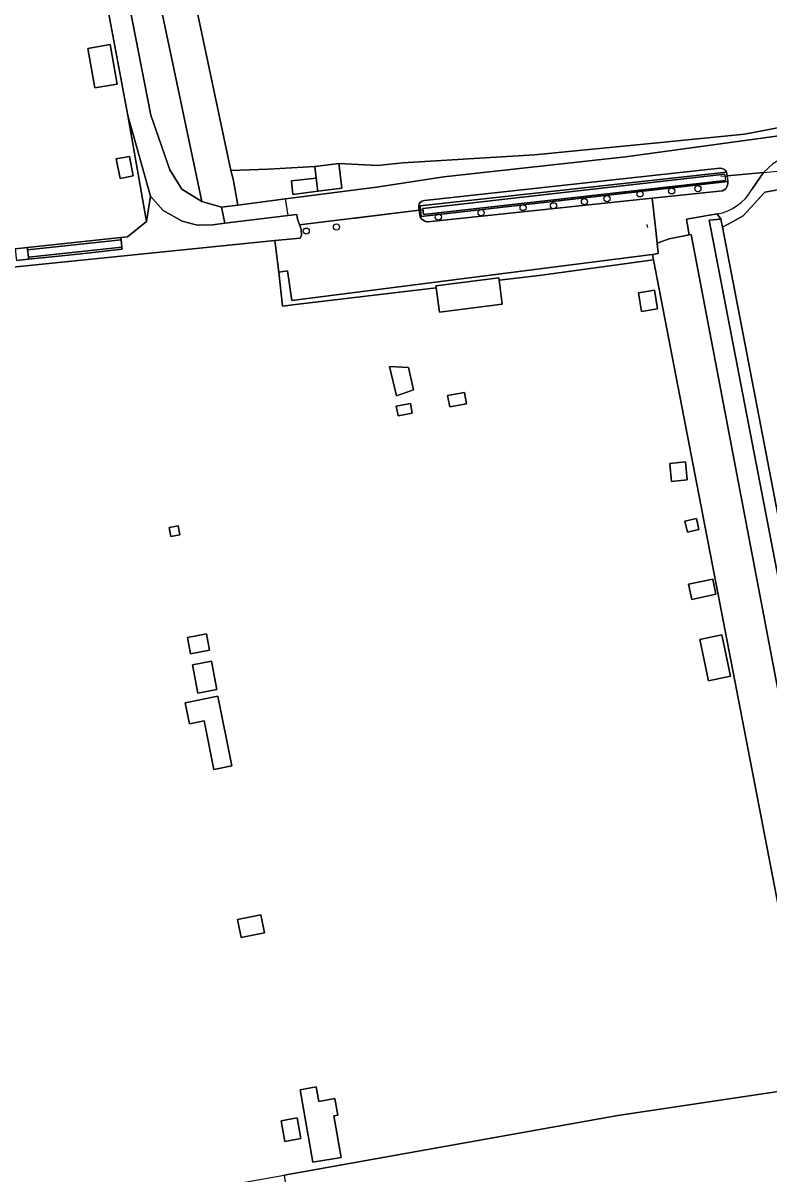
# Model space of a CAD drawing. Extents: x 162510 to 163918, y 388494 to 389774.
# Drawn here: x 163019.4 to 163137.8, y 389326.8 to 389509.4 of the extents above; entities that cross this region are included whole.
import ezdxf

# ---------------------------------------------------------------- set-up
doc = ezdxf.new("R2010")
doc.units = 0
for name, color, linetype in [('IMGEO_Boom', 7, 'Continuous'), ('IMGEO_Boomteelt', 7, 'Continuous'), ('IMGEO_Bouwland', 7, 'Continuous'), ('IMGEO_Duiker', 7, 'Continuous'), ('IMGEO_Erf', 7, 'Continuous'), ('IMGEO_Grasland_overig', 7, 'Continuous'), ('IMGEO_Groenvoorziening', 7, 'Continuous'), ('IMGEO_Hek', 7, 'Continuous'), ('IMGEO_Loofbos', 7, 'Continuous'), ('IMGEO_Oever', 7, 'Continuous'), ('IMGEO_Pand', 7, 'Continuous'), ('IMGEO_Parkeervlak_halfverhard', 7, 'Continuous'), ('IMGEO_Rijbaan_lokaal_halfverhard', 7, 'Continuous'), ('IMGEO_Voetpad_gesloten', 7, 'Continuous'), ('IMGEO_Voetpad_halfverhard', 7, 'Continuous'), ('IMGEO_Voetpad_open', 7, 'Continuous'), ('IMGEO_Waterloop', 7, 'Continuous')]:
    doc.layers.add(name, color=color, linetype=linetype)

msp = doc.modelspace()

# ---------------------------------------------------------------- linework, layer by layer
at = {"layer": 'IMGEO_Boom'}
for centre in [(163112.11, 389481.53), (163117.36, 389482.29), (163122.38, 389482.77), (163126.54, 389483.12), (163098.81, 389480.12), (163103.63, 389480.41), (163108.54, 389481.07), (163085.36, 389478.61), (163092.15, 389479.32), (163064.39, 389476.39), (163069.19, 389477.05)]:
    msp.add_circle(centre, 0.489, dxfattribs=at)
at = {"layer": 'IMGEO_Boomteelt'}
msp.add_lwpolyline([(163060.88, 389326.63), (163073.46, 389248.06), (163018.26, 389238.8), (163036.74, 389139.46), (163090.38, 389144.83), (163103.59, 389146.15), (163108.55, 389146.78), (163110.9, 389147.04), (163144.72, 389150.93), (163149.82, 389151.52), (163170.3, 389153.88), (163195.3, 389156.75), (163160.97, 389342.79), (163140.33, 389340.02), (163113.83, 389336.05)], close=True, dxfattribs=at)
at = {"layer": 'IMGEO_Bouwland'}
for points in [[(163081.43, 389571.51), (163036.71, 389569.51), (163036.92, 389568.46), (163034.88, 389568.4), (163038.38, 389551.87), (163041.39, 389540.2), (163045.34, 389519.55), (163052.45, 389485.98), (163058.34, 389486.21), (163065.74, 389486.65), (163069.57, 389487.13), (163075.69, 389486.8), (163079.71, 389487.2), (163100.6, 389488.5), (163120.69, 389490.42), (163133.94, 389491.79), (163150.04, 389494.85), (163145.4, 389513.69), (163141.61, 389528.41), (163137.44, 389544.71), (163136.05, 389551.14), (163125.86, 389549.68), (163092.55, 389544.33), (163089.11, 389543.77)], [(163130.44, 389477.03), (163153.34, 389358.11), (163156.41, 389358.71), (163204.24, 389366.94), (163238.68, 389372.36), (163230.21, 389377.63), (163203.79, 389395.63), (163191.08, 389405.29), (163181.67, 389418.44), (163166.02, 389447.32), (163163.76, 389452.65), (163152.85, 389481.8), (163152.6, 389482.56), (163152.11, 389483.42), (163151.22, 389484.22), (163149.18, 389484.42), (163144.19, 389483.83), (163137.19, 389482.57), (163133.75, 389478.83), (163132.04, 389477.85)]]:
    msp.add_lwpolyline(points, close=True, dxfattribs=at)
at = {"layer": 'IMGEO_Duiker'}
for points in [[(163130.2, 389485.09), (163131.18, 389485.18), (163136.96, 389485.69), (163139.19, 389485.89), (163139.31, 389485.9)], [(163071.58, 389478.38), (163072.14, 389478.45), (163082.33, 389479.71), (163082.51, 389479.73), (163082.94, 389479.78)]]:
    msp.add_lwpolyline(points, dxfattribs=at)
at = {"layer": 'IMGEO_Erf'}
for points in [[(163018.2, 389473.6), (163020.14, 389473.8), (163034.97, 389475.37), (163036.01, 389475.48), (163039.04, 389477.93), (163036.07, 389494.72), (163026.4, 389546.38), (163023.7, 389560.85), (163021.88, 389569.3), (163000, 389565.67)], [(163254.48, 389363.08), (163227.82, 389357.88), (163178.93, 389349.02), (163165.02, 389346.81), (163165.3, 389345.2), (163162.52, 389344.71), (163150.89, 389342.64), (163144.7, 389341.54), (163119.52, 389471.84), (163101.35, 389469.35), (163095.03, 389468.6), (163095.51, 389464.82), (163085.53, 389463.51), (163085.02, 389467.41), (163062.68, 389464.74), (163060.65, 389464.5), (163060.05, 389469.87), (163059.4, 389474.89), (162990.21, 389467.86)], [(163005.58, 389316.78), (163060.88, 389326.63), (163113.83, 389336.05), (163140.33, 389340.02), (163160.97, 389342.79), (163195.3, 389156.75), (163196.6, 389156.9), (163179.71, 389250), (163163.08, 389341.65), (163165.85, 389342.07), (163171.58, 389309.29), (163181.6, 389251.97), (163181.95, 389250), (163198.32, 389157.1), (163199.74, 389157.26), (163182.81, 389252.22), (163193.4, 389254.35), (163212.62, 389258.21), (163198.1, 389256.41), (163190.74, 389261.58), (163191.73, 389283.18), (163231.47, 389290.66), (163232.3, 389286.6), (163244.78, 389289.67)]]:
    msp.add_lwpolyline(points, dxfattribs=at)
for points in [[(163030.84, 389499.1), (163029.73, 389505.38), (163033.28, 389506.01), (163034.39, 389499.72)], [(163034.85, 389484.75), (163034.22, 389487.83), (163036.33, 389488.25), (163036.95, 389485.17)], [(163117.59, 389463.65), (163117.1, 389466.6), (163119.64, 389467.03), (163120.13, 389464.07)], [(163078.7, 389450.25), (163077.63, 389454.89), (163080.62, 389454.74), (163081.43, 389451.23)], [(163078.97, 389447.09), (163078.68, 389448.63), (163080.93, 389449.06), (163081.22, 389447.52)], [(163087.16, 389448.49), (163086.82, 389450.29), (163089.49, 389450.79), (163089.84, 389449)], [(163122.1, 389439.4), (163122.09, 389439.54), (163124.6, 389439.76), (163124.85, 389436.91), (163122.35, 389436.68)], [(163124.49, 389430.35), (163126.3, 389430.78), (163126.71, 389429.03), (163124.9, 389428.61)], [(163042.88, 389427.93), (163042.64, 389429.37), (163044.09, 389429.62), (163044.34, 389428.18)], [(163125.06, 389420.35), (163128.9, 389421.15), (163129.4, 389418.76), (163125.56, 389417.96)], [(163046.01, 389409.32), (163045.53, 389411.9), (163048.54, 389412.47), (163049.02, 389409.88)], [(163126.84, 389411.6), (163130.32, 389412.34), (163131.7, 389405.79), (163128.21, 389405.06)], [(163050.19, 389403.65), (163047.19, 389403.09), (163046.34, 389407.58), (163049.35, 389408.14)], [(163052.59, 389391.53), (163049.73, 389390.96), (163048.18, 389398.7), (163045.84, 389398.23), (163045.18, 389401.57), (163050.38, 389402.61)], [(163057.76, 389365.03), (163054.04, 389364.29), (163053.47, 389367.15), (163057.18, 389367.89)], [(163066.39, 389338.3), (163068.95, 389338.75), (163069.4, 389336.13), (163068.79, 389336.02), (163069.94, 389329.43), (163065.43, 389328.64), (163063.41, 389340.15), (163064.27, 389340.3), (163065.99, 389340.6)], [(163063.54, 389332.41), (163060.99, 389331.96), (163060.41, 389335.25), (163062.96, 389335.7)]]:
    msp.add_lwpolyline(points, close=True, dxfattribs=at)
at = {"layer": 'IMGEO_Grasland_overig'}
for points in [[(163150.04, 389494.85), (163133.94, 389491.79), (163120.69, 389490.42), (163100.6, 389488.5), (163079.71, 389487.2), (163075.69, 389486.8), (163069.57, 389487.13), (163069.67, 389486.34), (163070.06, 389483.2), (163066.24, 389482.72), (163062.28, 389482.22), (163062.06, 389484.35), (163065.98, 389484.78), (163065.74, 389486.65), (163058.34, 389486.21), (163052.45, 389485.98), (163052.7, 389485.07), (163052.83, 389484.34), (163053.52, 389480.51), (163061.11, 389481.5), (163075.52, 389483.38), (163086.22, 389485.01), (163115.04, 389488.17), (163145.97, 389492.41)], [(163154.1, 389488.5), (163151.71, 389488.92), (163151.78, 389489.31), (163151.57, 389489.32), (163146.77, 389489.28), (163141, 389488.59), (163138.42, 389487.08), (163136.96, 389485.69), (163135.11, 389482.97)], [(163129.61, 389479.11), (163130.2, 389478.28), (163130.44, 389477.03), (163132.04, 389477.85), (163133.75, 389478.83), (163137.19, 389482.57), (163144.19, 389483.83), (163149.18, 389484.42), (163151.22, 389484.22), (163152.11, 389483.42), (163152.6, 389482.56), (163152.85, 389481.8), (163163.76, 389452.65), (163166.02, 389447.32), (163181.67, 389418.44), (163191.08, 389405.29), (163203.79, 389395.63), (163230.21, 389377.63), (163238.68, 389372.36), (163241.51, 389372.81), (163228.8, 389381.84)]]:
    msp.add_lwpolyline(points, dxfattribs=at)
for points in [[(163082.51, 389479.73), (163082.45, 389480.4), (163131.1, 389485.75), (163130.91, 389486), (163130.67, 389486.2), (163130.38, 389486.33), (163130.07, 389486.38), (163130.04, 389486.38), (163083.17, 389481.23), (163082.9, 389481.2), (163082.66, 389481.1), (163082.46, 389480.93), (163082.31, 389480.7), (163082.24, 389480.45), (163082.25, 389480.2), (163082.33, 389479.71)], [(163119.31, 389481.6), (163130.43, 389482.76), (163130.72, 389482.91), (163130.96, 389483.12), (163131.15, 389483.39), (163131.26, 389483.69), (163131.3, 389484.01), (163131.28, 389484.24), (163082.61, 389478.68), (163082.51, 389479.73), (163082.33, 389479.71), (163082.49, 389478.62), (163082.68, 389478.34), (163082.93, 389478.12), (163083.22, 389477.96), (163083.55, 389477.87), (163083.7, 389477.86)], [(163130.2, 389478.28), (163129.61, 389479.11), (163124.76, 389478.3), (163124.83, 389477.66), (163125.15, 389475.81), (163125.49, 389475.87), (163150.89, 389342.64), (163162.52, 389344.71), (163162.24, 389346.25), (163159.32, 389345.69), (163158.79, 389345.7), (163158.26, 389345.91), (163157.88, 389346.64), (163157.84, 389347.71), (163158.46, 389348.72), (163202.61, 389356.33), (163232.25, 389361.83), (163251.18, 389365.49), (163246.08, 389369.56), (163157.64, 389352.72), (163154.49, 389352.12), (163154.8, 389350.51), (163153.04, 389350.25), (163128.35, 389478.1)]]:
    msp.add_lwpolyline(points, close=True, dxfattribs=at)
msp.add_arc((163128.21, 389486.95), 7.97, 280.0823, 330.0287, dxfattribs=at)
at = {"layer": 'IMGEO_Groenvoorziening'}
for points in [[(163030.72, 389562.2), (163023.7, 389560.85), (163026.4, 389546.38), (163029.5, 389546.99), (163039.72, 389494.76), (163042.74, 389486.11), (163044.66, 389483.05), (163047.8, 389481.08)], [(163036.07, 389494.72), (163039.04, 389477.93), (163039.7, 389481.94)], [(163119.52, 389471.84), (163119.35, 389472.7), (163118.87, 389472.6), (163062.09, 389465.39), (163061.41, 389470.11), (163060.05, 389469.87), (163060.65, 389464.5), (163062.68, 389464.74), (163085.02, 389467.41), (163084.98, 389467.69), (163094.98, 389469), (163095.03, 389468.6), (163101.35, 389469.35)]]:
    msp.add_lwpolyline(points, close=True, dxfattribs=at)
msp.add_lwpolyline([(162990.21, 389467.86), (163059.4, 389474.89), (163063.41, 389475.27), (163063.66, 389475.76), (163063.56, 389476.72), (163063.33, 389477.36), (163063.01, 389478.26), (163062.92, 389479.02), (163061.51, 389478.85), (163051.46, 389477.65), (163049.59, 389477.4), (163047.07, 389477.34), (163044.69, 389477.97), (163041.68, 389479.68), (163039.7, 389481.94), (163039.04, 389477.93), (163036.01, 389475.48), (163034.97, 389475.37), (163035.01, 389475.01), (163035.13, 389473.86), (163035.17, 389473.5), (163029.65, 389472.91), (163025.61, 389472.48), (163020.34, 389471.91), (163018.41, 389471.71)], dxfattribs=at)
at = {"layer": 'IMGEO_Hek'}
for points in [[(163061.51, 389478.85), (163061.11, 389481.5)], [(163118.43, 389477.46), (163118.53, 389476.96)], [(163060.05, 389469.87), (163059.4, 389474.89)]]:
    msp.add_lwpolyline(points, dxfattribs=at)
at = {"layer": 'IMGEO_Loofbos'}
for points in [[(163031.73, 389570.93), (163021.88, 389569.3), (163023.7, 389560.85), (163030.72, 389562.2), (163047.8, 389481.08), (163050.93, 389480.17), (163053.52, 389480.51), (163052.83, 389484.34), (163052.7, 389485.07), (163052.45, 389485.98), (163045.34, 389519.55), (163041.39, 389540.2), (163038.38, 389551.87), (163034.88, 389568.4), (163036.92, 389568.46), (163036.71, 389569.51), (163036.29, 389571.61)], [(163125.49, 389475.87), (163125.15, 389475.81), (163122, 389475.18), (163120.06, 389474.46), (163120.23, 389472.86), (163119.35, 389472.7), (163119.52, 389471.84), (163144.7, 389341.54), (163150.89, 389342.64)]]:
    msp.add_lwpolyline(points, close=True, dxfattribs=at)
at = {"layer": 'IMGEO_Oever'}
for points in [[(163131.28, 389484.24), (163131.18, 389485.18), (163131.1, 389485.75), (163082.45, 389480.4), (163082.51, 389479.73), (163082.61, 389478.68)], [(163035.01, 389475.01), (163034.97, 389475.37), (163020.14, 389473.8), (163020.18, 389473.42)], [(163035.17, 389473.5), (163035.13, 389473.86), (163020.3, 389472.27), (163020.34, 389471.91), (163025.61, 389472.48), (163029.65, 389472.91)]]:
    msp.add_lwpolyline(points, close=True, dxfattribs=at)
msp.add_lwpolyline([(163130.92, 389484.41), (163082.98, 389479.01), (163082.87, 389480), (163130.82, 389485.41)], dxfattribs=at)
msp.add_arc((163129.19, 389484.73), 1.76, 349.5853, 22.3966, dxfattribs=at)
at = {"layer": 'IMGEO_Pand'}
for points in [[(163029.73, 389505.38), (163030.84, 389499.1), (163034.39, 389499.72), (163033.28, 389506.01)], [(163034.22, 389487.83), (163034.85, 389484.75), (163036.95, 389485.17), (163036.33, 389488.25)], [(163095.03, 389468.6), (163094.98, 389469), (163084.98, 389467.69), (163085.02, 389467.41), (163085.53, 389463.51), (163095.51, 389464.82)], [(163117.1, 389466.6), (163117.59, 389463.65), (163120.13, 389464.07), (163119.64, 389467.03)], [(163077.63, 389454.89), (163078.7, 389450.25), (163081.43, 389451.23), (163080.62, 389454.74)], [(163078.68, 389448.63), (163078.97, 389447.09), (163081.22, 389447.52), (163080.93, 389449.06)], [(163086.82, 389450.29), (163087.16, 389448.49), (163089.84, 389449), (163089.49, 389450.79)], [(163122.09, 389439.54), (163122.1, 389439.4), (163122.35, 389436.68), (163124.85, 389436.91), (163124.6, 389439.76)], [(163124.49, 389430.35), (163124.9, 389428.61), (163126.71, 389429.03), (163126.3, 389430.78)], [(163042.64, 389429.37), (163042.88, 389427.93), (163044.34, 389428.18), (163044.09, 389429.62)], [(163125.06, 389420.35), (163125.56, 389417.96), (163129.4, 389418.76), (163128.9, 389421.15)], [(163049.02, 389409.88), (163048.54, 389412.47), (163045.53, 389411.9), (163046.01, 389409.32)], [(163126.84, 389411.6), (163128.21, 389405.06), (163131.7, 389405.79), (163130.32, 389412.34)], [(163046.34, 389407.58), (163047.19, 389403.09), (163050.19, 389403.65), (163049.35, 389408.14)], [(163048.18, 389398.7), (163049.73, 389390.96), (163052.59, 389391.53), (163050.38, 389402.61), (163045.18, 389401.57), (163045.84, 389398.23)], [(163053.47, 389367.15), (163054.04, 389364.29), (163057.76, 389365.03), (163057.18, 389367.89)], [(163063.41, 389340.15), (163065.43, 389328.64), (163069.94, 389329.43), (163068.79, 389336.02), (163069.4, 389336.13), (163068.95, 389338.75), (163066.39, 389338.3), (163065.99, 389340.6), (163064.27, 389340.3)], [(163060.41, 389335.25), (163060.99, 389331.96), (163063.54, 389332.41), (163062.96, 389335.7)]]:
    msp.add_lwpolyline(points, close=True, dxfattribs=at)
at = {"layer": 'IMGEO_Parkeervlak_halfverhard'}
msp.add_lwpolyline([(163119.85, 389476.48), (163119.74, 389477.46), (163119.31, 389481.6), (163083.7, 389477.86), (163083.55, 389477.87), (163083.22, 389477.96), (163082.93, 389478.12), (163082.68, 389478.34), (163082.49, 389478.62), (163082.33, 389479.71), (163063.33, 389477.36), (163063.56, 389476.72), (163063.66, 389475.76), (163063.41, 389475.27), (163059.4, 389474.89), (163060.05, 389469.87), (163061.41, 389470.11), (163062.09, 389465.39), (163118.87, 389472.6), (163119.35, 389472.7), (163120.23, 389472.86), (163120.06, 389474.46)], close=True, dxfattribs=at)
at = {"layer": 'IMGEO_Rijbaan_lokaal_halfverhard'}
msp.add_lwpolyline([(163050.93, 389480.17), (163047.8, 389481.08), (163044.66, 389483.05), (163042.74, 389486.11), (163039.72, 389494.76), (163029.5, 389546.99), (163026.4, 389546.38), (163036.07, 389494.72), (163039.7, 389481.94), (163041.68, 389479.68), (163044.69, 389477.97), (163047.07, 389477.34), (163049.59, 389477.4), (163051.46, 389477.65)], close=True, dxfattribs=at)
for points in [[(163145.97, 389492.41), (163115.04, 389488.17), (163086.22, 389485.01), (163075.52, 389483.38), (163061.11, 389481.5), (163053.52, 389480.51), (163050.93, 389480.17), (163051.46, 389477.65), (163061.51, 389478.85), (163062.92, 389479.02), (163063.01, 389478.26), (163063.33, 389477.36), (163082.33, 389479.71), (163082.25, 389480.2), (163082.24, 389480.45), (163082.31, 389480.7), (163082.46, 389480.93), (163082.66, 389481.1), (163082.9, 389481.2), (163083.17, 389481.23), (163130.04, 389486.38), (163130.07, 389486.38), (163130.38, 389486.33), (163130.67, 389486.2), (163130.91, 389486), (163131.1, 389485.75), (163131.18, 389485.18), (163136.96, 389485.69), (163138.42, 389487.08)], [(163135.11, 389482.97), (163136.96, 389485.69), (163131.18, 389485.18), (163131.28, 389484.24), (163131.3, 389484.01), (163131.26, 389483.69), (163131.15, 389483.39), (163130.96, 389483.12), (163130.72, 389482.91), (163130.43, 389482.76), (163119.31, 389481.6), (163119.74, 389477.46), (163119.85, 389476.48), (163120.06, 389474.46), (163122, 389475.18), (163125.15, 389475.81), (163124.83, 389477.66), (163124.76, 389478.3), (163129.61, 389479.11)]]:
    msp.add_lwpolyline(points, dxfattribs=at)
msp.add_arc((163128.21, 389486.95), 7.97, 280.0823, 330.0287, dxfattribs=at)
at = {"layer": 'IMGEO_Voetpad_gesloten'}
msp.add_lwpolyline([(163069.67, 389486.34), (163069.57, 389487.13), (163065.74, 389486.65), (163065.98, 389484.78), (163066.24, 389482.72), (163070.06, 389483.2)], close=True, dxfattribs=at)
at = {"layer": 'IMGEO_Voetpad_halfverhard'}
msp.add_lwpolyline([(163020.18, 389473.42), (163020.14, 389473.8), (163018.2, 389473.6), (163018.24, 389473.22), (163018.37, 389472.06), (163018.41, 389471.71), (163020.34, 389471.91), (163020.3, 389472.27)], close=True, dxfattribs=at)
at = {"layer": 'IMGEO_Voetpad_open'}
msp.add_lwpolyline([(163065.98, 389484.78), (163062.06, 389484.35), (163062.28, 389482.22), (163066.24, 389482.72)], close=True, dxfattribs=at)
at = {"layer": 'IMGEO_Waterloop'}
msp.add_lwpolyline([(163130.82, 389485.41), (163082.87, 389480), (163082.98, 389479.01), (163130.92, 389484.41)], dxfattribs=at)
for points in [[(163130.44, 389477.03), (163130.2, 389478.28), (163128.35, 389478.1), (163153.04, 389350.25), (163154.8, 389350.51), (163154.49, 389352.12), (163153.34, 389358.11)], [(163035.13, 389473.86), (163035.01, 389475.01), (163020.18, 389473.42), (163020.3, 389472.27)]]:
    msp.add_lwpolyline(points, close=True, dxfattribs=at)
msp.add_arc((163129.19, 389484.73), 1.76, 349.5853, 22.3966, dxfattribs=at)

doc.saveas('drawing.dxf')
